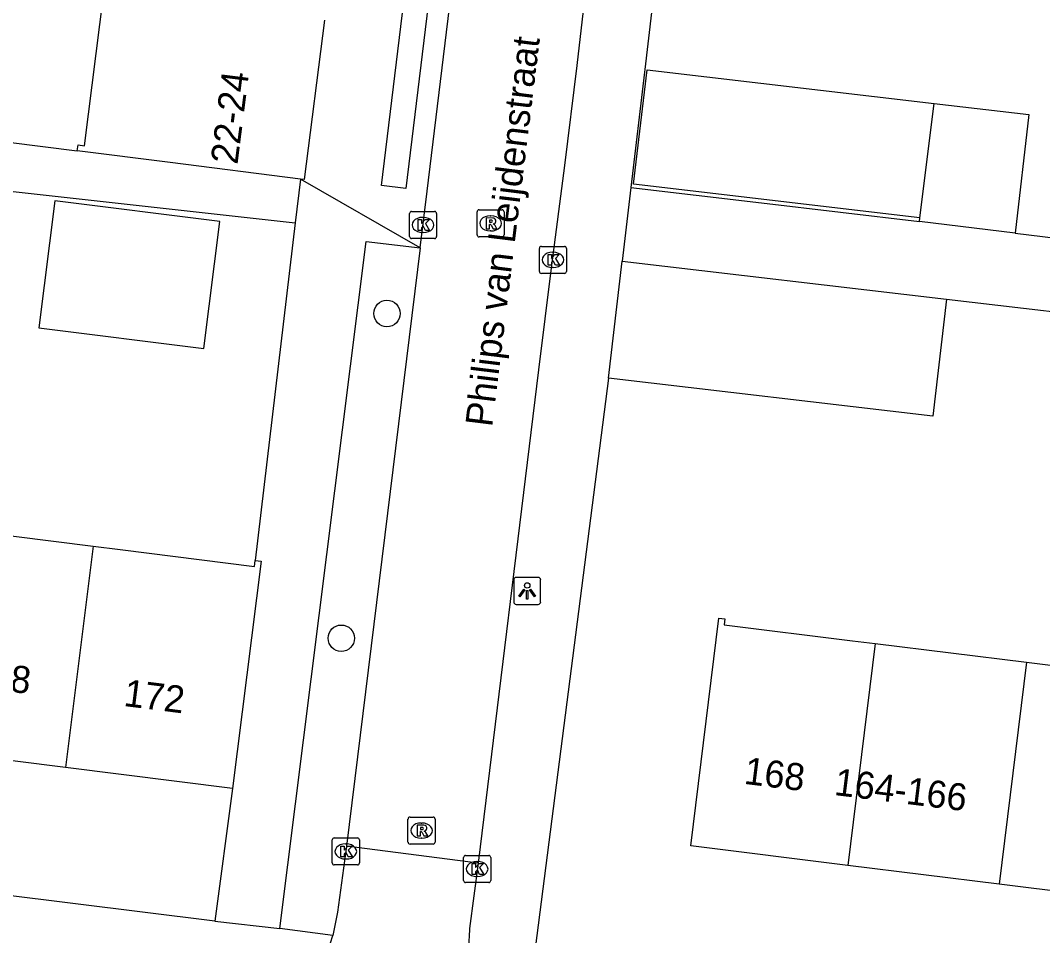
# Model space of a CAD drawing. Extents: x 158087 to 159494, y 382905 to 383981.
# Drawn here: x 158440.46 to 158478.26, y 383405.29 to 383439.12 of the extents above; entities that cross this region are included whole.
import ezdxf

# ---------------------------------------------------------------- set-up
doc = ezdxf.new("R2010")
doc.units = 0
for name, color, linetype in [('IMGEO_Boom', 7, 'Continuous'), ('IMGEO_Kolk', 7, 'Continuous'), ('IMGEO_Lichtpunt', 7, 'Continuous'), ('IMGEO_Openbare_ruimte_label', 7, 'Continuous'), ('IMGEO_Pand', 7, 'Continuous'), ('IMGEO_Pand_nummerreeks', 7, 'Continuous'), ('IMGEO_Rijbaan_lokaal_open', 7, 'Continuous'), ('IMGEO_Rioolput', 7, 'Continuous'), ('IMGEO_Voetpad_open', 7, 'Continuous')]:
    doc.layers.add(name, color=color, linetype=linetype)

msp = doc.modelspace()

# ---------------------------------------------------------------- linework, layer by layer
at = {"layer": 'IMGEO_Boom'}
for centre in [(158454.015, 383428.289), (158452.326, 383416.282)]:
    msp.add_circle(centre, 0.489, dxfattribs=at)
at = {"layer": 'IMGEO_Kolk'}
for p, q in [((158454.848, 383431.135), (158454.848, 383431.987)), ((158454.923, 383432.061), (158455.775, 383432.061)), ((158455.849, 383431.987), (158455.849, 383431.135)), ((158455.336, 383431.841), (158455.361, 383431.841)), ((158455.359, 383431.281), (158455.334, 383431.281)), ((158455.775, 383431.061), (158454.923, 383431.061)), ((158459.725, 383430.771), (158460.577, 383430.771)), ((158459.65, 383429.845), (158459.65, 383430.697)), ((158460.138, 383430.551), (158460.163, 383430.551)), ((158460.651, 383430.697), (158460.651, 383429.845)), ((158460.161, 383429.991), (158460.136, 383429.991)), ((158460.577, 383429.771), (158459.725, 383429.771)), ((158451.992, 383407.975), (158451.992, 383408.827)), ((158452.067, 383408.901), (158452.919, 383408.901)), ((158452.993, 383408.827), (158452.993, 383407.975)), ((158452.48, 383408.681), (158452.505, 383408.681)), ((158452.503, 383408.121), (158452.478, 383408.121)), ((158456.849, 383407.326), (158456.849, 383408.178)), ((158456.924, 383408.252), (158457.776, 383408.252)), ((158457.85, 383408.178), (158457.85, 383407.326)), ((158452.919, 383407.901), (158452.067, 383407.901)), ((158457.337, 383408.032), (158457.362, 383408.032)), ((158457.36, 383407.472), (158457.335, 383407.472)), ((158457.776, 383407.252), (158456.924, 383407.252))]:
    msp.add_line(p, q, dxfattribs=at)
for points in [[(158454.848, 383431.135), (158454.848, 383431.987)], [(158454.923, 383432.061), (158455.775, 383432.061)], [(158455.849, 383431.987), (158455.849, 383431.135)], [(158455.169, 383431.761), (158455.292, 383431.761), (158455.292, 383431.61), (158455.422, 383431.761), (158455.586, 383431.761), (158455.44, 383431.61), (158455.593, 383431.361), (158455.441, 383431.361), (158455.356, 383431.525), (158455.292, 383431.458), (158455.292, 383431.361), (158455.169, 383431.361), (158455.169, 383431.761)], [(158455.775, 383431.061), (158454.923, 383431.061)], [(158459.725, 383430.771), (158460.577, 383430.771)], [(158459.65, 383429.845), (158459.65, 383430.697)], [(158459.971, 383430.471), (158460.094, 383430.471), (158460.094, 383430.32), (158460.224, 383430.471), (158460.388, 383430.471), (158460.242, 383430.32), (158460.395, 383430.071), (158460.243, 383430.071), (158460.158, 383430.235), (158460.094, 383430.168), (158460.094, 383430.071), (158459.971, 383430.071), (158459.971, 383430.471)], [(158460.651, 383430.697), (158460.651, 383429.845)], [(158460.577, 383429.771), (158459.725, 383429.771)], [(158451.992, 383407.975), (158451.992, 383408.827)], [(158452.067, 383408.901), (158452.919, 383408.901)], [(158452.993, 383408.827), (158452.993, 383407.975)], [(158452.313, 383408.601), (158452.436, 383408.601), (158452.436, 383408.45), (158452.566, 383408.601), (158452.73, 383408.601), (158452.584, 383408.45), (158452.737, 383408.201), (158452.585, 383408.201), (158452.5, 383408.365), (158452.436, 383408.298), (158452.436, 383408.201), (158452.313, 383408.201), (158452.313, 383408.601)], [(158456.849, 383407.326), (158456.849, 383408.178)], [(158456.924, 383408.252), (158457.776, 383408.252)], [(158457.85, 383408.178), (158457.85, 383407.326)], [(158452.919, 383407.901), (158452.067, 383407.901)], [(158457.17, 383407.952), (158457.293, 383407.952), (158457.293, 383407.801), (158457.423, 383407.952), (158457.587, 383407.952), (158457.441, 383407.801), (158457.594, 383407.552), (158457.442, 383407.552), (158457.357, 383407.716), (158457.293, 383407.649), (158457.293, 383407.552), (158457.17, 383407.552), (158457.17, 383407.952)], [(158457.776, 383407.252), (158456.924, 383407.252)]]:
    msp.add_lwpolyline(points, dxfattribs=at)
for centre, start, end in [((158454.925, 383431.985), 91.552, 178.448), ((158454.925, 383431.985), 91.552, 178.448), ((158455.773, 383431.985), 1.552, 88.448), ((158455.773, 383431.985), 1.552, 88.448), ((158454.925, 383431.137), 181.552, 268.448), ((158454.925, 383431.137), 181.552, 268.448), ((158455.773, 383431.137), 271.552, 358.448), ((158455.773, 383431.137), 271.552, 358.448), ((158459.727, 383430.695), 91.552, 178.448), ((158459.727, 383430.695), 91.552, 178.448), ((158460.575, 383430.695), 1.552, 88.448), ((158460.575, 383430.695), 1.552, 88.448), ((158459.727, 383429.847), 181.552, 268.448), ((158459.727, 383429.847), 181.552, 268.448), ((158460.575, 383429.847), 271.552, 358.448), ((158460.575, 383429.847), 271.552, 358.448), ((158452.069, 383408.825), 91.552, 178.448), ((158452.069, 383408.825), 91.552, 178.448), ((158452.917, 383408.825), 1.552, 88.448), ((158452.917, 383408.825), 1.552, 88.448), ((158456.926, 383408.176), 91.552, 178.448), ((158456.926, 383408.176), 91.552, 178.448), ((158457.774, 383408.176), 1.552, 88.448), ((158457.774, 383408.176), 1.552, 88.448), ((158452.069, 383407.977), 181.552, 268.448), ((158452.069, 383407.977), 181.552, 268.448), ((158452.917, 383407.977), 271.552, 358.448), ((158452.917, 383407.977), 271.552, 358.448), ((158456.926, 383407.328), 181.552, 268.448), ((158456.926, 383407.328), 181.552, 268.448), ((158457.774, 383407.328), 271.552, 358.448), ((158457.774, 383407.328), 271.552, 358.448)]:
    msp.add_arc(centre, 0.0765, start, end, dxfattribs=at)
for centre, major_axis, ratio, start_param, end_param in [((158455.335, 383431.561), (-0.387, 0.002), 0.722429, 4.712389, 7.853982), ((158455.36, 383431.561), (-0.39, 0.002), 0.717154, 1.570796, 4.712389), ((158460.137, 383430.271), (-0.387, 0.002), 0.722429, 4.712389, 7.853982), ((158460.162, 383430.271), (-0.39, 0.002), 0.717154, 1.570796, 4.712389), ((158452.479, 383408.401), (-0.387, 0.002), 0.722429, 4.712389, 7.853982), ((158452.504, 383408.401), (-0.39, 0.002), 0.717154, 1.570796, 4.712389), ((158457.336, 383407.752), (-0.387, 0.002), 0.722429, 4.712389, 7.853982), ((158457.361, 383407.752), (-0.39, 0.002), 0.717154, 1.570796, 4.712389)]:
    msp.add_ellipse(centre, major_axis=major_axis, ratio=ratio, start_param=start_param, end_param=end_param, dxfattribs=at)
at = {"layer": 'IMGEO_Lichtpunt'}
for p, q in [((158458.702, 383418.436), (158458.702, 383417.629)), ((158458.702, 383418.436), (158458.702, 383417.629)), ((158459.604, 383418.531), (158458.796, 383418.531)), ((158459.604, 383418.531), (158458.796, 383418.531)), ((158459.698, 383417.629), (158459.698, 383418.436)), ((158459.698, 383417.629), (158459.698, 383418.436)), ((158458.796, 383417.535), (158459.604, 383417.535)), ((158458.796, 383417.535), (158459.604, 383417.535))]:
    msp.add_line(p, q, dxfattribs=at)
for points in [[(158459.076, 383418.1), (158459.115, 383418.072), (158458.927, 383417.81), (158458.889, 383417.837), (158459.076, 383418.1)], [(158459.178, 383418.052), (158459.225, 383418.052), (158459.225, 383417.73), (158459.178, 383417.73), (158459.178, 383418.052)], [(158459.288, 383418.072), (158459.326, 383418.099), (158459.513, 383417.837), (158459.474, 383417.809), (158459.288, 383418.072)]]:
    msp.add_lwpolyline(points, dxfattribs=at)
msp.add_circle((158459.201, 383418.234), 0.0994, dxfattribs=at)
for centre, start, end in [((158458.796, 383418.436), 90, 180), ((158458.796, 383418.436), 90, 180), ((158459.604, 383418.436), 0, 90), ((158459.604, 383418.436), 0, 90), ((158458.796, 383417.629), 180, 270), ((158458.796, 383417.629), 180, 270), ((158459.604, 383417.629), 270, 0), ((158459.604, 383417.629), 270, 360)]:
    msp.add_arc(centre, 0.0946, start, end, dxfattribs=at)
at = {"layer": 'IMGEO_Pand'}
for points in [[(158442.563, 383434.3), (158442.591, 383434.519), (158442.831, 383434.489), (158443.539, 383440.157)], [(158451.699, 383439.127), (158450.956, 383433.24), (158450.814, 383433.258)], [(158473.72, 383431.83), (158463.137, 383433.069), (158463.632, 383437.294), (158474.245, 383436.051)], [(158473.72, 383431.83), (158474.245, 383436.051)], [(158474.245, 383436.051), (158477.755, 383435.64), (158477.242, 383431.263)], [(158450.814, 383433.258), (158445.996, 383433.866), (158442.563, 383434.3)], [(158447.832, 383431.689), (158441.733, 383432.457), (158441.141, 383427.758), (158447.24, 383426.989), (158447.832, 383431.689)], [(158473.703, 383431.693), (158473.72, 383431.83)], [(158477.242, 383431.263), (158473.703, 383431.693)], [(158462.207, 383425.893), (158462.714, 383430.223)], [(158462.714, 383430.223), (158474.703, 383428.819)], [(158474.703, 383428.819), (158474.196, 383424.489), (158462.207, 383425.893)], [(158437.366, 383420.415), (158443.153, 383419.686)], [(158443.153, 383419.686), (158442.124, 383411.509)], [(158443.153, 383419.686), (158444.15, 383419.561), (158449.11, 383418.937), (158449.138, 383419.155)], [(158449.138, 383419.155), (158449.356, 383419.126), (158448.299, 383410.732)], [(158471.055, 383407.885), (158465.253, 383408.604), (158466.292, 383417.021), (158466.511, 383416.995), (158466.484, 383416.775), (158471.228, 383416.19), (158472.072, 383416.086)], [(158472.072, 383416.086), (158471.055, 383407.885)], [(158472.072, 383416.086), (158477.672, 383415.395)], [(158477.672, 383415.395), (158476.656, 383407.191)], [(158477.672, 383415.395), (158483.417, 383414.687)], [(158442.124, 383411.509), (158436.337, 383412.237)], [(158448.299, 383410.732), (158442.124, 383411.509)], [(158476.656, 383407.191), (158471.055, 383407.885)], [(158482.4, 383406.479), (158476.656, 383407.191)]]:
    msp.add_lwpolyline(points, dxfattribs=at)
at = {"layer": 'IMGEO_Rijbaan_lokaal_open'}
for points in [[(158455.247, 383430.71), (158455.503, 383432.811), (158456.33, 383439.598), (158456.476, 383440.789), (158457.489, 383449.103), (158457.723, 383451.017), (158458.245, 383455.3), (158458.396, 383456.501)], [(158463.161, 383455.85), (158463.146, 383455.586), (158463.006, 383454.582), (158461.031, 383437.456), (158460.578, 383433.755), (158460.088, 383429.971), (158459.613, 383426.205), (158457.391, 383407.968)], [(158455.247, 383430.71), (158452.517, 383408.597)], [(158452.517, 383408.597), (158452.191, 383406.156), (158452.013, 383405.291)], [(158457.391, 383407.968), (158452.517, 383408.597)], [(158457.391, 383407.968), (158457.07, 383405.556)]]:
    msp.add_lwpolyline(points, dxfattribs=at)
for centre, radius, start, end in [((158463.105, 383405.002), 6.061, 174.7583, 182.8212), ((158446.223, 383406.914), 6.013, 263.0048, 344.3388)]:
    msp.add_arc(centre, radius, start, end, dxfattribs=at)
at = {"layer": 'IMGEO_Rioolput'}
for p, q in [((158457.346, 383431.195), (158457.346, 383432.047)), ((158457.421, 383432.121), (158458.273, 383432.121)), ((158457.834, 383431.901), (158457.859, 383431.901)), ((158458.347, 383432.047), (158458.347, 383431.195)), ((158458.273, 383431.121), (158457.421, 383431.121)), ((158457.857, 383431.341), (158457.832, 383431.341)), ((158454.792, 383408.746), (158454.792, 383409.598)), ((158454.867, 383409.672), (158455.719, 383409.672)), ((158455.793, 383409.598), (158455.793, 383408.746)), ((158455.28, 383409.452), (158455.305, 383409.452)), ((158455.303, 383408.892), (158455.278, 383408.892)), ((158455.719, 383408.672), (158454.867, 383408.672))]:
    msp.add_line(p, q, dxfattribs=at)
for points in [[(158457.346, 383431.195), (158457.346, 383432.047)], [(158457.421, 383432.121), (158458.273, 383432.121)], [(158458.347, 383432.047), (158458.347, 383431.195)], [(158457.935, 383431.819), (158457.683, 383431.821), (158457.683, 383431.421)], [(158457.683, 383431.421), (158457.807, 383431.421), (158457.807, 383431.583), (158457.818, 383431.583)], [(158457.861, 383431.74), (158457.807, 383431.74), (158457.807, 383431.659)], [(158457.807, 383431.659), (158457.859, 383431.659)], [(158457.865, 383431.554), (158457.936, 383431.421), (158458.076, 383431.421), (158458.011, 383431.547)], [(158458.273, 383431.121), (158457.421, 383431.121)], [(158454.792, 383408.746), (158454.792, 383409.598)], [(158454.867, 383409.672), (158455.719, 383409.672)], [(158455.793, 383409.598), (158455.793, 383408.746)], [(158455.381, 383409.37), (158455.129, 383409.372), (158455.129, 383408.972)], [(158455.307, 383409.291), (158455.253, 383409.291), (158455.253, 383409.21)], [(158455.253, 383409.21), (158455.305, 383409.21)], [(158455.129, 383408.972), (158455.253, 383408.972), (158455.253, 383409.134), (158455.264, 383409.134)], [(158455.311, 383409.105), (158455.382, 383408.972), (158455.522, 383408.972), (158455.457, 383409.098)], [(158455.719, 383408.672), (158454.867, 383408.672)]]:
    msp.add_lwpolyline(points, dxfattribs=at)
for centre, radius, start, end in [((158457.423, 383432.045), 0.0765, 91.552, 178.448), ((158457.423, 383432.045), 0.0765, 91.552, 178.448), ((158458.271, 383432.045), 0.0765, 1.552, 88.448), ((158458.271, 383432.045), 0.0765, 1.552, 88.448), ((158457.817, 383431.53), 0.0533, 26.0293, 88.6989), ((158457.843, 383431.848), 0.19, 274.7715, 282.9687), ((158457.867, 383431.644), 0.0964, 77.0061, 93.1865), ((158457.881, 383431.701), 0.0378, 276.6634, 79.6772), ((158457.934, 383431.709), 0.109, 350.3612, 89.416), ((158457.932, 383431.709), 0.112, 277.5842, 350.9817), ((158457.916, 383431.494), 0.108, 29.5134, 73.7905), ((158457.423, 383431.197), 0.0765, 181.552, 268.448), ((158457.423, 383431.197), 0.0765, 181.552, 268.448), ((158458.271, 383431.197), 0.0765, 271.552, 358.448), ((158458.271, 383431.197), 0.0765, 271.552, 358.448), ((158454.869, 383409.596), 0.0765, 91.552, 178.448), ((158454.869, 383409.596), 0.0765, 91.552, 178.448), ((158455.717, 383409.596), 0.0765, 1.552, 88.448), ((158455.717, 383409.596), 0.0765, 1.552, 88.448), ((158455.289, 383409.399), 0.19, 274.7715, 282.9687), ((158455.313, 383409.195), 0.0964, 77.0061, 93.1865), ((158455.327, 383409.252), 0.0378, 276.6634, 79.6772), ((158455.38, 383409.26), 0.109, 350.3612, 89.416), ((158455.378, 383409.26), 0.112, 277.5842, 350.9817), ((158455.263, 383409.081), 0.0533, 26.0293, 88.6989), ((158455.362, 383409.045), 0.108, 29.5134, 73.7905), ((158454.869, 383408.748), 0.0765, 181.552, 268.448), ((158454.869, 383408.748), 0.0765, 181.552, 268.448), ((158455.717, 383408.748), 0.0765, 271.552, 358.448), ((158455.717, 383408.748), 0.0765, 271.552, 358.448)]:
    msp.add_arc(centre, radius, start, end, dxfattribs=at)
for centre, major_axis, ratio, start_param, end_param in [((158457.833, 383431.621), (-0.387, 0.002), 0.722429, 4.712389, 7.853982), ((158457.858, 383431.621), (-0.39, 0.002), 0.717154, 1.570796, 4.712389), ((158455.279, 383409.172), (-0.387, 0.002), 0.722429, 4.712389, 7.853982), ((158455.304, 383409.172), (-0.39, 0.002), 0.717154, 1.570796, 4.712389)]:
    msp.add_ellipse(centre, major_axis=major_axis, ratio=ratio, start_param=start_param, end_param=end_param, dxfattribs=at)
at = {"layer": 'IMGEO_Voetpad_open'}
for points in [[(158465.945, 383457.765), (158463.545, 383437.304), (158463.533, 383437.206), (158463.033, 383432.944)], [(158454.635, 383439.806), (158455.534, 383439.696), (158454.709, 383432.907), (158453.807, 383433.016), (158454.635, 383439.806)], [(158428.76, 383439.118), (158428.378, 383436.093), (158442.563, 383434.3)], [(158434.517, 383433.424), (158450.622, 383431.64)], [(158450.814, 383433.258), (158450.622, 383431.64)], [(158455.247, 383430.71), (158450.814, 383433.258)], [(158463.033, 383432.944), (158462.714, 383430.223)], [(158463.033, 383432.944), (158467.871, 383432.377), (158473.703, 383431.693)], [(158450.622, 383431.64), (158449.138, 383419.155)], [(158477.242, 383431.263), (158479.78, 383430.955)], [(158450.054, 383405.549), (158453.243, 383430.951), (158455.247, 383430.71)], [(158474.703, 383428.819), (158482.093, 383427.95)], [(158462.207, 383425.893), (158459.442, 383404.425)], [(158447.649, 383405.821), (158405.527, 383411.055), (158403.847, 383413.499)], [(158448.299, 383410.732), (158447.649, 383405.821)], [(158447.649, 383405.821), (158450.054, 383405.549)], [(158452.013, 383405.291), (158450.054, 383405.549)]]:
    msp.add_lwpolyline(points, dxfattribs=at)

# ---------------------------------------------------------------- texts
at = {"layer": 'IMGEO_Openbare_ruimte_label'}
msp.add_text('Philips van Leijdenstraat', height=1, rotation=82.9957, dxfattribs=at).set_placement((158457.902, 383424.07))
at = {"layer": 'IMGEO_Pand_nummerreeks'}
for s, rotation, p in [('22-24', 82.8067, (158448.484, 383433.775)), ('176-178', 352.8299, (158435.91, 383414.831)), ('172', 352.8268, (158444.248, 383413.782)), ('168', 352.9346, (158467.189, 383410.903)), ('164-166', 352.9367, (158470.526, 383410.49))]:
    msp.add_text(s, height=1, rotation=rotation, dxfattribs=at).set_placement(p)

doc.saveas('drawing.dxf')
